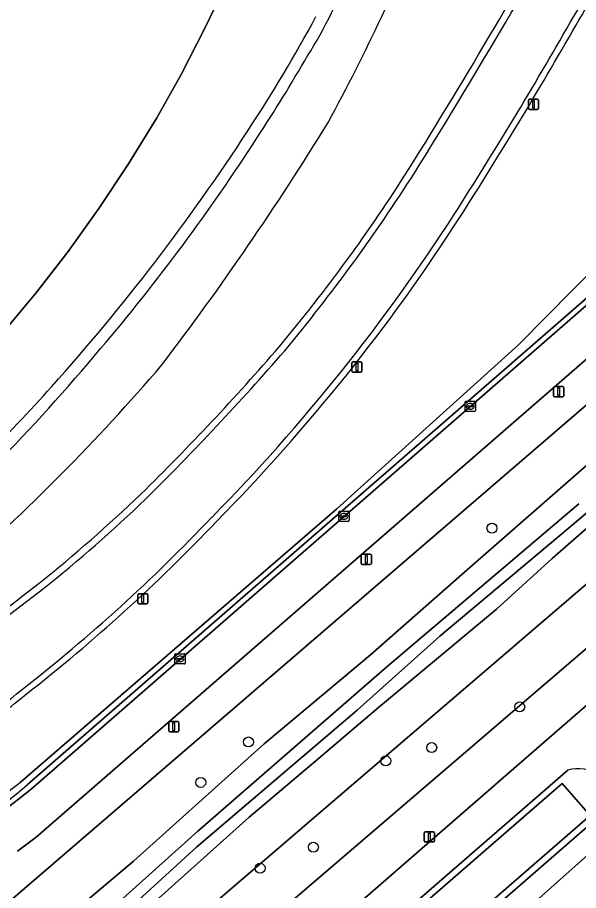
# Model space of a CAD drawing. Extents: x 155018 to 156648, y 383979 to 385733.
# Drawn here: x 156128 to 156183, y 384288.1 to 384373.7 of the extents above; entities that cross this region are included whole.
import ezdxf

# ---------------------------------------------------------------- set-up
doc = ezdxf.new("R2010")
doc.units = 0
for name, color, linetype in [('IMGEO_Berm_groen', 7, 'Continuous'), ('IMGEO_Boom', 7, 'Continuous'), ('IMGEO_Erf', 7, 'Continuous'), ('IMGEO_Fietspad_gesloten', 7, 'Continuous'), ('IMGEO_Greppel_droge_sloot', 7, 'Continuous'), ('IMGEO_Groenvoorziening', 7, 'Continuous'), ('IMGEO_Kolk', 7, 'Continuous'), ('IMGEO_Lichtmast', 7, 'Continuous'), ('IMGEO_Loofbos', 7, 'Continuous'), ('IMGEO_Muur', 7, 'Continuous'), ('IMGEO_Oever', 7, 'Continuous'), ('IMGEO_Pand', 7, 'Continuous'), ('IMGEO_Rijbaan_lokaal_gesloten', 7, 'Continuous'), ('IMGEO_Rijbaan_regionaal_gesloten', 7, 'Continuous'), ('IMGEO_Waterloop', 7, 'Continuous')]:
    doc.layers.add(name, color=color, linetype=linetype)

msp = doc.modelspace()

# ---------------------------------------------------------------- linework, layer by layer
at = {"layer": 'IMGEO_Berm_groen'}
for points in [[(156199.318, 384364.48), (156193.212, 384357.863), (156177.136, 384341.571), (156159.305, 384325.508), (156128.272, 384298.679)], [(156204.131, 384357.915), (156200.436, 384354.534), (156194.547, 384349.524), (156129.853, 384293.316), (156128.004, 384291.936)], [(156128.944, 384298.42), (156197.352, 384357.948)], [(156214.35, 384338.025), (156134.617, 384269.644), (156128.031, 384277.497), (156123.05, 384283.437), (156200.868, 384350.384)], [(156133.424, 384262.426), (156142.806, 384270.572), (156179.673, 384302.64), (156225.198, 384342.177)], [(156181.954, 384299.859), (156145.375, 384268.085), (156140.135, 384263.557), (156140.218, 384263.42), (156136.117, 384259.9)], [(156150.342, 384265.11), (156186.389, 384296.505)]]:
    msp.add_lwpolyline(points, dxfattribs=at)
msp.add_lwpolyline([(156142.745, 384264.974), (156181.408, 384298.551), (156184.153, 384295.426), (156145.486, 384261.812)], close=True, dxfattribs=at)
for centre, radius, start, end in [((155611.493, 384704.367), 653.685, 328.08465, 330.933124), ((155978.063, 384461.235), 205.23, 331.52365, 338.03512), ((155910.774, 384515.785), 290.821, 322.7144, 328.3961), ((156028.04, 384446.412), 163.74, 320.12586, 327.64559), ((155967.754, 384502.242), 245.836, 314.51429, 319.14754), ((155989.159, 384470.627), 201.431, 311.1335, 319.42567), ((156032.315, 384439.92), 156.15, 308.78979, 313.65445), ((155942.904, 384558.955), 304.983, 303.68004, 307.87291), ((156182.968, 384296.59), 3.422, 358.57079, 107.23191), ((156036.956, 384414.832), 147.75, 295.82436, 308.17341), ((156079.037, 384357.303), 77.187, 303.23896, 310.28335)]:
    msp.add_arc(centre, radius, start, end, dxfattribs=at)
at = {"layer": 'IMGEO_Boom'}
for centre in [(156174.532, 384323.605), (156177.249, 384306.077), (156150.653, 384302.638), (156168.623, 384302.092), (156164.119, 384300.783), (156145.98, 384298.671), (156157.017, 384292.318), (156151.794, 384290.256)]:
    msp.add_circle(centre, 0.489, dxfattribs=at)
at = {"layer": 'IMGEO_Erf'}
msp.add_lwpolyline([(156148.431, 384376.933), (156146.387, 384372.637), (156144.04, 384368.103), (156141.662, 384363.86), (156138.899, 384359.332), (156135.995, 384354.955), (156132.963, 384350.724), (156129.813, 384346.641), (156126.538, 384342.714), (156123.159, 384338.929), (156119.662, 384335.28), (156116.052, 384331.78), (156112.332, 384328.395), (156108.506, 384325.178), (156104.55, 384322.076), (156100.499, 384319.107), (156096.327, 384316.295), (156092.045, 384313.607), (156087.65, 384311.069)], dxfattribs=at)
for centre, radius, start, end in [((156036.927, 384437.934), 136.371, 326.45282, 331.94313), ((155979.881, 384473.513), 203.586, 318.0818, 326.97966), ((156012.709, 384443.323), 158.99, 311.1326, 318.27413)]:
    msp.add_arc(centre, radius, start, end, dxfattribs=at)
at = {"layer": 'IMGEO_Fietspad_gesloten'}
for points in [[(156192.925, 384309.395), (156227.605, 384339.354), (156225.198, 384342.177), (156179.673, 384302.64), (156142.806, 384270.572), (156133.424, 384262.426), (156133.419, 384262.42), (156128.329, 384257.837)], [(156136.117, 384259.9), (156140.218, 384263.42), (156140.135, 384263.557), (156145.375, 384268.085), (156181.954, 384299.859)]]:
    msp.add_lwpolyline(points, dxfattribs=at)
msp.add_arc((156182.968, 384296.59), 3.422, 358.57079, 107.23191, dxfattribs=at)
at = {"layer": 'IMGEO_Greppel_droge_sloot'}
msp.add_lwpolyline([(156145.486, 384261.812), (156184.153, 384295.426), (156181.408, 384298.551), (156142.745, 384264.974)], close=True, dxfattribs=at)
at = {"layer": 'IMGEO_Groenvoorziening'}
msp.add_lwpolyline([(156128.272, 384298.679), (156159.305, 384325.508), (156177.136, 384341.571), (156193.212, 384357.863)], dxfattribs=at)
msp.add_lwpolyline([(156215.271, 384350.586), (156212.547, 384348.449), (156209.975, 384346.566), (156206.373, 384343.345), (156196.913, 384334.897), (156187.241, 384326.576), (156180.422, 384320.643), (156174.984, 384315.679), (156163.418, 384306.011), (156157.275, 384300.791), (156150.71, 384295.249), (156140.606, 384286.194), (156134.174, 384280.068), (156133.229, 384279.084), (156132.685, 384278.599), (156134.612, 384275.951), (156219.615, 384348.849), (156217.036, 384352.009)], close=True, dxfattribs=at)
for centre, radius, start, end in [((155785.678, 384606.118), 460.494, 329.57098, 332.04116), ((156117.952, 384394.23), 45.522, 327.71886, 352.01808), ((156117.952, 384394.23), 45.522, 327.71886, 352.01808), ((155978.063, 384461.235), 205.23, 331.52365, 338.03512), ((156036.927, 384437.934), 136.371, 326.45282, 331.94313), ((155791.261, 384596.611), 450.898, 327.45576, 330.25339), ((156020.391, 384448.163), 156.943, 326.66082, 330.09545), ((156020.391, 384448.163), 156.943, 326.66082, 330.09545), ((155910.774, 384515.785), 290.821, 322.7144, 328.3961), ((155979.881, 384473.513), 203.586, 318.0818, 326.97966), ((155989.099, 384466.281), 193.054, 319.62013, 327.27253), ((155989.099, 384466.281), 193.054, 319.62013, 327.27253), ((156015.404, 384454.43), 185.466, 315.41521, 327.23236), ((155974.711, 384476.945), 210.926, 315.73621, 319.94577), ((155974.711, 384476.945), 210.926, 315.73621, 319.94577), ((155989.159, 384470.627), 201.431, 311.1335, 319.42567), ((156012.709, 384443.323), 158.99, 311.1326, 318.27413), ((156023.74, 384441.873), 170.742, 308.01216, 316.4527), ((156025.905, 384432.068), 161.742, 301.06166, 309.54725), ((156036.956, 384414.832), 147.75, 295.82436, 308.17341)]:
    msp.add_arc(centre, radius, start, end, dxfattribs=at)
at = {"layer": 'IMGEO_Kolk'}
for p, q in [((156171.905, 384335.129), (156171.905, 384335.981)), ((156171.98, 384336.055), (156172.832, 384336.055)), ((156172.393, 384335.835), (156172.418, 384335.835)), ((156172.906, 384335.981), (156172.906, 384335.129)), ((156172.832, 384335.055), (156171.98, 384335.055)), ((156172.164, 384335.549), (156172.164, 384335.561)), ((156172.602, 384335.512), (156172.204, 384335.512)), ((156172.207, 384335.598), (156172.605, 384335.598)), ((156172.416, 384335.275), (156172.391, 384335.275)), ((156172.648, 384335.561), (156172.648, 384335.549)), ((156159.514, 384324.347), (156159.514, 384325.199)), ((156159.589, 384325.273), (156160.441, 384325.273)), ((156159.773, 384324.767), (156159.773, 384324.779)), ((156160.211, 384324.73), (156159.813, 384324.73)), ((156159.816, 384324.816), (156160.214, 384324.816)), ((156160.002, 384325.053), (156160.027, 384325.053)), ((156160.257, 384324.779), (156160.257, 384324.767)), ((156160.515, 384325.199), (156160.515, 384324.347)), ((156160.441, 384324.273), (156159.589, 384324.273)), ((156160.025, 384324.493), (156160, 384324.493)), ((156143.435, 384310.368), (156143.435, 384311.22)), ((156143.51, 384311.294), (156144.362, 384311.294)), ((156143.923, 384311.074), (156143.948, 384311.074)), ((156144.436, 384311.22), (156144.436, 384310.368)), ((156144.362, 384310.294), (156143.51, 384310.294)), ((156143.694, 384310.788), (156143.694, 384310.8)), ((156144.132, 384310.751), (156143.734, 384310.751)), ((156143.737, 384310.837), (156144.135, 384310.837)), ((156143.946, 384310.514), (156143.921, 384310.514)), ((156144.178, 384310.8), (156144.178, 384310.788))]:
    msp.add_line(p, q, dxfattribs=at)
for points in [[(156171.905, 384335.129), (156171.905, 384335.981)], [(156171.98, 384336.055), (156172.832, 384336.055)], [(156172.906, 384335.981), (156172.906, 384335.129)], [(156172.832, 384335.055), (156171.98, 384335.055)], [(156159.514, 384324.347), (156159.514, 384325.199)], [(156159.589, 384325.273), (156160.441, 384325.273)], [(156160.515, 384325.199), (156160.515, 384324.347)], [(156160.441, 384324.273), (156159.589, 384324.273)], [(156143.435, 384310.368), (156143.435, 384311.22)], [(156143.51, 384311.294), (156144.362, 384311.294)], [(156144.436, 384311.22), (156144.436, 384310.368)], [(156144.362, 384310.294), (156143.51, 384310.294)]]:
    msp.add_lwpolyline(points, dxfattribs=at)
for centre, radius, start, end in [((156171.982, 384335.979), 0.0765, 91.55205, 178.44795), ((156171.982, 384335.979), 0.0765, 91.55205, 178.44795), ((156172.83, 384335.979), 0.0765, 1.55205, 88.44795), ((156172.83, 384335.979), 0.0765, 1.55205, 88.44795), ((156171.982, 384335.131), 0.0765, 181.55205, 268.44795), ((156171.982, 384335.131), 0.0765, 181.55205, 268.44795), ((156172.204, 384335.558), 0.0403, 85.87752, 175.75265), ((156172.201, 384335.548), 0.0366, 178.93798, 274.71019), ((156172.605, 384335.555), 0.043, 264.86636, 352.45326), ((156172.609, 384335.56), 0.0386, 1.73085, 96.63898), ((156172.83, 384335.131), 0.0765, 271.55205, 358.44795), ((156172.83, 384335.131), 0.0765, 271.55205, 358.44795), ((156159.591, 384325.197), 0.0765, 91.55205, 178.44795), ((156159.591, 384325.197), 0.0765, 91.55205, 178.44795), ((156159.813, 384324.776), 0.0403, 85.87752, 175.75265), ((156159.81, 384324.766), 0.0366, 178.93798, 274.71019), ((156160.214, 384324.773), 0.043, 264.86636, 352.45326), ((156160.218, 384324.778), 0.0386, 1.73085, 96.63898), ((156160.439, 384325.197), 0.0765, 1.55205, 88.44795), ((156160.439, 384325.197), 0.0765, 1.55205, 88.44795), ((156159.591, 384324.349), 0.0765, 181.55205, 268.44795), ((156159.591, 384324.349), 0.0765, 181.55205, 268.44795), ((156160.439, 384324.349), 0.0765, 271.55205, 358.44795), ((156160.439, 384324.349), 0.0765, 271.55205, 358.44795), ((156143.512, 384311.218), 0.0765, 91.55205, 178.44795), ((156143.512, 384311.218), 0.0765, 91.55205, 178.44795), ((156144.36, 384311.218), 0.0765, 1.55205, 88.44795), ((156144.36, 384311.218), 0.0765, 1.55205, 88.44795), ((156143.512, 384310.37), 0.0765, 181.55205, 268.44795), ((156143.512, 384310.37), 0.0765, 181.55205, 268.44795), ((156143.734, 384310.797), 0.0403, 85.87752, 175.75265), ((156143.731, 384310.787), 0.0366, 178.93798, 274.71019), ((156144.135, 384310.794), 0.043, 264.86636, 352.45326), ((156144.139, 384310.799), 0.0386, 1.73085, 96.63898), ((156144.36, 384310.37), 0.0765, 271.55205, 358.44795), ((156144.36, 384310.37), 0.0765, 271.55205, 358.44795)]:
    msp.add_arc(centre, radius, start, end, dxfattribs=at)
for centre, major_axis, ratio, start_param, end_param in [((156172.392, 384335.555), (-0.387, 0.002), 0.722429, 4.712389, 7.853982), ((156172.417, 384335.555), (-0.39, 0.002), 0.717154, 1.570796, 4.712389), ((156160.001, 384324.773), (-0.387, 0.002), 0.722429, 4.712389, 7.853982), ((156160.026, 384324.773), (-0.39, 0.002), 0.717154, 1.570796, 4.712389), ((156143.922, 384310.794), (-0.387, 0.002), 0.722429, 4.712389, 7.853982), ((156143.947, 384310.794), (-0.39, 0.002), 0.717154, 1.570796, 4.712389)]:
    msp.add_ellipse(centre, major_axis=major_axis, ratio=ratio, start_param=start_param, end_param=end_param, dxfattribs=at)
at = {"layer": 'IMGEO_Lichtmast'}
for p, q in [((156178.106, 384364.769), (156178.106, 384365.569)), ((156178.106, 384365.569), (156178.106, 384364.769)), ((156178.206, 384365.669), (156178.996, 384365.669)), ((156178.996, 384365.669), (156178.206, 384365.669)), ((156179.096, 384365.569), (156179.096, 384364.769)), ((156179.096, 384364.769), (156179.096, 384365.569)), ((156178.996, 384364.669), (156178.206, 384364.669)), ((156178.206, 384364.669), (156178.996, 384364.669)), ((156160.795, 384339.008), (156160.795, 384339.808)), ((156160.795, 384339.808), (156160.795, 384339.008)), ((156160.895, 384339.908), (156161.685, 384339.908)), ((156161.685, 384339.908), (156160.895, 384339.908)), ((156161.785, 384339.808), (156161.785, 384339.008)), ((156161.785, 384339.008), (156161.785, 384339.808)), ((156161.685, 384338.908), (156160.895, 384338.908)), ((156160.895, 384338.908), (156161.685, 384338.908)), ((156180.575, 384336.595), (156180.575, 384337.395)), ((156180.575, 384337.395), (156180.575, 384336.595)), ((156180.675, 384337.495), (156181.465, 384337.495)), ((156181.465, 384337.495), (156180.675, 384337.495)), ((156181.565, 384337.395), (156181.565, 384336.595)), ((156181.565, 384336.595), (156181.565, 384337.395)), ((156181.465, 384336.495), (156180.675, 384336.495)), ((156180.675, 384336.495), (156181.465, 384336.495)), ((156161.714, 384320.156), (156161.714, 384320.956)), ((156161.714, 384320.956), (156161.714, 384320.156)), ((156161.814, 384321.056), (156162.604, 384321.056)), ((156162.604, 384321.056), (156161.814, 384321.056)), ((156162.704, 384320.956), (156162.704, 384320.156)), ((156162.704, 384320.156), (156162.704, 384320.956)), ((156162.604, 384320.056), (156161.814, 384320.056)), ((156161.814, 384320.056), (156162.604, 384320.056)), ((156139.795, 384316.282), (156139.795, 384317.082)), ((156139.795, 384317.082), (156139.795, 384316.282)), ((156139.895, 384317.182), (156140.685, 384317.182)), ((156140.685, 384317.182), (156139.895, 384317.182)), ((156140.785, 384317.082), (156140.785, 384316.282)), ((156140.785, 384316.282), (156140.785, 384317.082)), ((156140.685, 384316.182), (156139.895, 384316.182)), ((156139.895, 384316.182), (156140.685, 384316.182)), ((156142.832, 384303.731), (156142.832, 384304.531)), ((156142.832, 384304.531), (156142.832, 384303.731)), ((156142.932, 384304.631), (156143.722, 384304.631)), ((156143.722, 384304.631), (156142.932, 384304.631)), ((156143.822, 384304.531), (156143.822, 384303.731)), ((156143.822, 384303.731), (156143.822, 384304.531)), ((156143.722, 384303.631), (156142.932, 384303.631)), ((156142.932, 384303.631), (156143.722, 384303.631)), ((156167.897, 384292.933), (156167.897, 384293.733)), ((156167.897, 384293.733), (156167.897, 384292.933)), ((156167.997, 384293.833), (156168.787, 384293.833)), ((156168.787, 384293.833), (156167.997, 384293.833)), ((156168.887, 384293.733), (156168.887, 384292.933)), ((156168.887, 384292.933), (156168.887, 384293.733)), ((156168.787, 384292.833), (156167.997, 384292.833)), ((156167.997, 384292.833), (156168.787, 384292.833))]:
    msp.add_line(p, q, dxfattribs=at)
for points in [[(156178.526, 384365.544), (156178.676, 384365.544), (156178.676, 384364.794), (156178.526, 384364.794), (156178.526, 384365.544)], [(156161.215, 384339.783), (156161.365, 384339.783), (156161.365, 384339.033), (156161.215, 384339.033), (156161.215, 384339.783)], [(156180.995, 384337.37), (156181.145, 384337.37), (156181.145, 384336.62), (156180.995, 384336.62), (156180.995, 384337.37)], [(156162.134, 384320.931), (156162.284, 384320.931), (156162.284, 384320.181), (156162.134, 384320.181), (156162.134, 384320.931)], [(156140.215, 384317.057), (156140.365, 384317.057), (156140.365, 384316.307), (156140.215, 384316.307), (156140.215, 384317.057)], [(156143.252, 384304.506), (156143.402, 384304.506), (156143.402, 384303.756), (156143.252, 384303.756), (156143.252, 384304.506)], [(156168.317, 384293.708), (156168.467, 384293.708), (156168.467, 384292.958), (156168.317, 384292.958), (156168.317, 384293.708)]]:
    msp.add_lwpolyline(points, dxfattribs=at)
for centre, start, end in [((156178.206, 384365.569), 90, 180), ((156178.206, 384365.569), 90, 180), ((156178.996, 384365.569), 0, 90), ((156178.996, 384365.569), 360, 90), ((156178.206, 384364.769), 180, 270), ((156178.206, 384364.769), 180, 270), ((156178.996, 384364.769), 270, 0), ((156178.996, 384364.769), 270, 0), ((156160.895, 384339.808), 90, 180), ((156160.895, 384339.808), 90, 180), ((156161.685, 384339.808), 0, 90), ((156161.685, 384339.808), 360, 90), ((156160.895, 384339.008), 180, 270), ((156160.895, 384339.008), 180, 270), ((156161.685, 384339.008), 270, 0), ((156161.685, 384339.008), 270, 0), ((156180.675, 384337.395), 90, 180), ((156180.675, 384337.395), 90, 180), ((156181.465, 384337.395), 0, 90), ((156181.465, 384337.395), 360, 90), ((156180.675, 384336.595), 180, 270), ((156180.675, 384336.595), 180, 270), ((156181.465, 384336.595), 270, 0), ((156181.465, 384336.595), 270, 0), ((156161.814, 384320.956), 90, 180), ((156161.814, 384320.956), 90, 180), ((156162.604, 384320.956), 0, 90), ((156162.604, 384320.956), 360, 90), ((156161.814, 384320.156), 180, 270), ((156161.814, 384320.156), 180, 270), ((156162.604, 384320.156), 270, 0), ((156162.604, 384320.156), 270, 0), ((156139.895, 384317.082), 90, 180), ((156139.895, 384317.082), 90, 180), ((156140.685, 384317.082), 0, 90), ((156140.685, 384317.082), 360, 90), ((156139.895, 384316.282), 180, 270), ((156139.895, 384316.282), 180, 270), ((156140.685, 384316.282), 270, 0), ((156140.685, 384316.282), 270, 0), ((156142.932, 384304.531), 90, 180), ((156142.932, 384304.531), 90, 180), ((156143.722, 384304.531), 0, 90), ((156143.722, 384304.531), 360, 90), ((156142.932, 384303.731), 180, 270), ((156142.932, 384303.731), 180, 270), ((156143.722, 384303.731), 270, 0), ((156143.722, 384303.731), 270, 0), ((156167.997, 384293.733), 90, 180), ((156167.997, 384293.733), 90, 180), ((156168.787, 384293.733), 0, 90), ((156168.787, 384293.733), 360, 90), ((156167.997, 384292.933), 180, 270), ((156167.997, 384292.933), 180, 270), ((156168.787, 384292.933), 270, 0), ((156168.787, 384292.933), 270, 0)]:
    msp.add_arc(centre, 0.1, start, end, dxfattribs=at)
at = {"layer": 'IMGEO_Loofbos'}
for points in [[(156200.868, 384350.384), (156123.05, 384283.437), (156128.031, 384277.497), (156134.617, 384269.644), (156214.35, 384338.025)], [(156219.615, 384348.849), (156134.612, 384275.951), (156132.685, 384278.599), (156131.193, 384277.268), (156129.797, 384279.198), (156128.58, 384280.881), (156129.772, 384281.752), (156130.302, 384282.781), (156132.287, 384284.982), (156139.385, 384290.959), (156152.183, 384302.46), (156162.617, 384311.194), (156171.849, 384319.297), (156184.37, 384330.235)]]:
    msp.add_lwpolyline(points, dxfattribs=at)
at = {"layer": 'IMGEO_Muur'}
for centre, radius, start, end in [((155789.667, 384603.859), 455.294, 329.56139, 332.08703), ((155785.678, 384606.118), 460.494, 329.57098, 332.04116), ((155611.493, 384704.367), 653.685, 328.08465, 330.933124), ((155633.562, 384691.373), 628.751, 328.026222, 330.991075), ((155787.738, 384598.753), 454.403, 327.46718, 330.23972), ((155791.261, 384596.611), 450.898, 327.45576, 330.25339), ((156028.04, 384446.412), 163.74, 320.12586, 327.64559), ((156022.655, 384450.344), 171.061, 320.26916, 327.49877), ((156015.23, 384454.568), 185.069, 315.42057, 327.22502), ((156015.404, 384454.43), 185.466, 315.41521, 327.23236), ((155967.754, 384502.242), 245.836, 314.51429, 319.14754), ((155956.713, 384512.598), 261.629, 314.64791, 319.01482), ((156032.315, 384439.92), 156.15, 308.78979, 313.65445), ((156045.323, 384425.068), 137.094, 308.43836, 314.00874), ((156025.501, 384439.933), 167.512, 307.94343, 316.52057), ((156023.74, 384441.873), 170.742, 308.01216, 316.4527), ((155942.904, 384558.955), 304.983, 303.68004, 307.87291), ((155942.474, 384559.563), 306.395, 303.68433, 307.86752), ((156026.008, 384431.924), 160.948, 301.05706, 309.5541), ((156025.905, 384432.068), 161.742, 301.06166, 309.54725)]:
    msp.add_arc(centre, radius, start, end, dxfattribs=at)
at = {"layer": 'IMGEO_Oever'}
for points in [[(156195.464, 384334.904), (156181.997, 384323.59), (156169.405, 384313.011), (156161.324, 384305.768), (156145.565, 384292.339), (156133.088, 384280.926), (156132.697, 384281.013), (156132.414, 384281.275), (156132.266, 384281.719), (156132.575, 384282.11), (156145.684, 384293.88), (156164.233, 384310.018), (156183.045, 384326.001)], [(156184.37, 384330.235), (156171.849, 384319.297), (156162.617, 384311.194), (156152.183, 384302.46), (156139.385, 384290.959), (156132.287, 384284.982), (156130.302, 384282.781), (156129.772, 384281.752), (156130.266, 384280.865), (156131.389, 384279.552), (156131.842, 384279.126), (156132.591, 384278.885), (156133.229, 384279.084), (156134.174, 384280.068), (156140.606, 384286.194), (156150.71, 384295.249), (156157.275, 384300.791), (156163.418, 384306.011), (156174.984, 384315.679), (156180.422, 384320.643), (156187.241, 384326.576)]]:
    msp.add_lwpolyline(points, dxfattribs=at)
at = {"layer": 'IMGEO_Pand'}
msp.add_lwpolyline([(156087.65, 384311.069), (156092.045, 384313.607), (156096.327, 384316.295), (156100.499, 384319.107), (156104.55, 384322.076), (156108.506, 384325.178), (156112.332, 384328.395), (156116.052, 384331.78), (156119.662, 384335.28), (156123.159, 384338.929), (156126.538, 384342.714), (156129.813, 384346.641), (156132.963, 384350.724), (156135.995, 384354.955), (156138.899, 384359.332), (156141.662, 384363.86), (156144.04, 384368.103), (156146.387, 384372.637), (156148.431, 384376.933)], dxfattribs=at)
at = {"layer": 'IMGEO_Rijbaan_lokaal_gesloten'}
for points in [[(156197.677, 384357.569), (156129.332, 384298.018), (156128.093, 384297.017), (156126.837, 384296.038), (156125.565, 384295.081), (156124.276, 384294.146), (156122.972, 384293.233), (156121.652, 384292.342), (156119.075, 384290.598), (156116.461, 384288.911), (156113.81, 384287.281), (156111.125, 384285.709), (156108.406, 384284.196), (156105.655, 384282.743), (156102.699, 384281.231), (156099.709, 384279.786), (156096.687, 384278.41), (156093.635, 384277.102), (156090.553, 384275.864)], [(156090.553, 384275.864), (156093.635, 384277.102), (156096.687, 384278.41), (156099.709, 384279.786), (156102.699, 384281.231), (156105.655, 384282.743), (156108.406, 384284.196), (156111.125, 384285.709), (156113.81, 384287.281), (156116.461, 384288.911), (156119.075, 384290.598), (156121.652, 384292.342), (156122.972, 384293.233), (156124.276, 384294.146), (156125.565, 384295.081), (156126.837, 384296.038), (156128.093, 384297.017), (156129.332, 384298.018), (156197.677, 384357.569)], [(156128.004, 384291.936), (156129.853, 384293.316), (156194.547, 384349.524), (156200.436, 384354.534), (156204.131, 384357.915)], [(156197.352, 384357.948), (156128.944, 384298.42)]]:
    msp.add_lwpolyline(points, dxfattribs=at)
msp.add_lwpolyline([(156145.084, 384256.945), (156163.064, 384272.968), (156161.799, 384274.409), (156164.753, 384276.989), (156165.99, 384275.576), (156202.059, 384307.721), (156201.205, 384308.698), (156204.214, 384311.33), (156205.037, 384310.375), (156239.143, 384340.771), (156239.143, 384340.771), (156238.323, 384341.737), (156196.415, 384305.237), (156193, 384302.263), (156189.197, 384298.951), (156186.389, 384296.505), (156150.342, 384265.11), (156146.482, 384261.814), (156143.307, 384259.057)], close=True, dxfattribs=at)
msp.add_arc((156079.037, 384357.303), 77.187, 303.23896, 310.28335, dxfattribs=at)
at = {"layer": 'IMGEO_Rijbaan_regionaal_gesloten'}
for centre, radius, start, end in [((155789.667, 384603.859), 455.294, 329.56139, 332.08703), ((155633.562, 384691.373), 628.751, 328.026222, 330.991075), ((155787.738, 384598.753), 454.403, 327.46718, 330.23972), ((156022.655, 384450.344), 171.061, 320.26916, 327.49877), ((156015.23, 384454.568), 185.069, 315.42057, 327.22502), ((155956.713, 384512.598), 261.629, 314.64791, 319.01482), ((156045.323, 384425.068), 137.094, 308.43836, 314.00874), ((156025.501, 384439.933), 167.512, 307.94343, 316.52057), ((155942.474, 384559.563), 306.395, 303.68433, 307.86752), ((156026.008, 384431.924), 160.948, 301.05706, 309.5541)]:
    msp.add_arc(centre, radius, start, end, dxfattribs=at)
at = {"layer": 'IMGEO_Waterloop'}
msp.add_lwpolyline([(156183.045, 384326.001), (156164.233, 384310.018), (156145.684, 384293.88), (156132.575, 384282.11), (156132.266, 384281.719), (156132.414, 384281.275), (156132.697, 384281.013), (156133.088, 384280.926), (156145.565, 384292.339), (156161.324, 384305.768), (156169.405, 384313.011), (156181.997, 384323.59), (156195.464, 384334.904)], dxfattribs=at)

doc.saveas('drawing.dxf')
